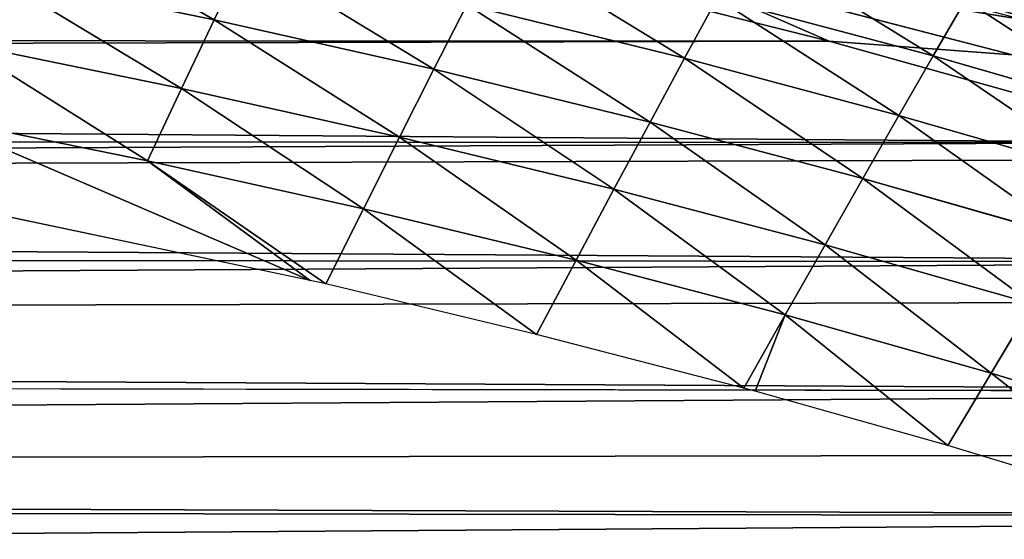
# Model space of a CAD drawing. Extents: x 0 to 500, y 0 to 390.
# Tile 993 of 1056: x 347 to 370, y 354 to 366. Entities that reach past the tile are written whole.
import ezdxf

# ---------------------------------------------------------------- set-up
doc = ezdxf.new("R2010")
doc.units = 0
doc.header["$LTSCALE"] = 25.4
doc.layers.get('0').update_dxf_attribs({"linetype": 'CONTINUOUS'})

# ---------------------------------------------------------------- blocks, each defined once
blk = doc.blocks.new('ATLANTA505_-_S_STL')
at = {"color": 0}
for p, q in [((361.455, 112.01, 22.74), (366.297, 112.01, 23.961)), ((361.455, 112.01, 22.74), (366.297, 112.01, 23.961)), ((370.739, 112.068, 24.295), (361.651, 112.068, 21.931)), ((361.651, 112.068, 21.931), (366.297, 112.01, 23.961)), ((361.651, 112.068, 21.931), (366.297, 112.01, 23.961)), ((370.739, 112.068, 24.295), (361.651, 112.068, 21.931)), ((370.739, 112.068, 24.295), (366.297, 112.01, 23.961)), ((370.739, 112.068, 24.295), (366.297, 112.01, 23.961)), ((366.297, 112.01, 23.961), (375.099, 112.01, 26.421)), ((366.297, 112.01, 23.961), (375.099, 112.01, 26.421)), ((369.605, 43.551, 22.961), (368.819, 36.211, 24.319)), ((369.605, 43.551, 22.961), (368.819, 36.211, 24.319)), ((358.27, 36.222, 21.605), (362.794, 28.905, 24.377)), ((358.27, 36.222, 21.605), (362.794, 28.905, 24.377)), ((363.587, 36.216, 22.918), (362.794, 28.905, 24.377)), ((363.587, 36.216, 22.918), (362.794, 28.905, 24.377)), ((368.819, 36.211, 24.319), (363.587, 36.216, 22.918)), ((363.587, 36.216, 22.918), (367.989, 28.9, 25.762)), ((363.587, 36.216, 22.918), (367.989, 28.9, 25.762)), ((368.819, 36.211, 24.319), (363.587, 36.216, 22.918)), ((368.819, 36.211, 24.319), (367.989, 28.9, 25.762)), ((368.819, 36.211, 24.319), (367.989, 28.9, 25.762)), ((373.963, 36.205, 25.808), (368.819, 36.211, 24.319)), ((368.819, 36.211, 24.319), (373.097, 28.896, 27.234)), ((368.819, 36.211, 24.319), (373.097, 28.896, 27.234)), ((373.963, 36.205, 25.808), (368.819, 36.211, 24.319)), ((346.709, 28.922, 20.733), (351.397, 21.636, 23.443)), ((346.709, 28.922, 20.733), (351.397, 21.636, 23.443)), ((352.152, 28.916, 21.865), (351.397, 21.636, 23.443)), ((352.152, 28.916, 21.865), (351.397, 21.636, 23.443)), ((352.152, 28.916, 21.865), (356.719, 21.631, 24.641)), ((352.152, 28.916, 21.865), (356.719, 21.631, 24.641)), ((357.514, 28.911, 23.079), (356.719, 21.631, 24.641)), ((357.514, 28.911, 23.079), (356.719, 21.631, 24.641)), ((357.514, 28.911, 23.079), (361.959, 21.627, 25.923)), ((357.514, 28.911, 23.079), (361.959, 21.627, 25.923)), ((357.514, 28.911, 23.079), (362.794, 28.905, 24.377)), ((357.514, 28.911, 23.079), (362.794, 28.905, 24.377)), ((362.794, 28.905, 24.377), (361.959, 21.627, 25.923)), ((362.794, 28.905, 24.377), (361.959, 21.627, 25.923)), ((362.794, 28.905, 24.377), (367.114, 21.623, 27.289)), ((362.794, 28.905, 24.377), (367.114, 21.623, 27.289)), ((362.794, 28.905, 24.377), (367.989, 28.9, 25.762)), ((362.794, 28.905, 24.377), (367.989, 28.9, 25.762)), ((367.989, 28.9, 25.762), (367.114, 21.623, 27.289)), ((367.989, 28.9, 25.762), (367.114, 21.623, 27.289)), ((367.989, 28.9, 25.762), (372.184, 21.619, 28.743)), ((367.989, 28.9, 25.762), (372.184, 21.619, 28.743)), ((367.989, 28.9, 25.762), (373.097, 28.896, 27.234)), ((367.989, 28.9, 25.762), (373.097, 28.896, 27.234)), ((351.397, 21.636, 23.443), (345.996, 21.641, 22.327)), ((345.996, 21.641, 22.327), (350.606, 14.39, 25.11)), ((345.996, 21.641, 22.327), (350.606, 14.39, 25.11)), ((351.397, 21.636, 23.443), (345.996, 21.641, 22.327)), ((351.397, 21.636, 23.443), (350.606, 14.39, 25.11)), ((351.397, 21.636, 23.443), (350.606, 14.39, 25.11)), ((356.719, 21.631, 24.641), (351.397, 21.636, 23.443)), ((351.397, 21.636, 23.443), (355.885, 14.387, 26.291)), ((351.397, 21.636, 23.443), (355.885, 14.387, 26.291)), ((356.719, 21.631, 24.641), (351.397, 21.636, 23.443)), ((356.719, 21.631, 24.641), (355.885, 14.387, 26.291)), ((356.719, 21.631, 24.641), (355.885, 14.387, 26.291)), ((361.959, 21.627, 25.923), (356.719, 21.631, 24.641)), ((356.719, 21.631, 24.641), (361.082, 14.383, 27.554)), ((356.719, 21.631, 24.641), (361.082, 14.383, 27.554)), ((361.959, 21.627, 25.923), (356.719, 21.631, 24.641)), ((361.959, 21.627, 25.923), (361.082, 14.383, 27.554)), ((361.959, 21.627, 25.923), (361.082, 14.383, 27.554)), ((367.114, 21.623, 27.289), (361.959, 21.627, 25.923)), ((361.959, 21.627, 25.923), (366.197, 14.38, 28.901)), ((361.959, 21.627, 25.923), (366.197, 14.38, 28.901)), ((367.114, 21.623, 27.289), (361.959, 21.627, 25.923)), ((367.114, 21.623, 27.289), (366.197, 14.38, 28.901)), ((367.114, 21.623, 27.289), (366.197, 14.38, 28.901)), ((372.184, 21.619, 28.743), (367.114, 21.623, 27.289)), ((367.114, 21.623, 27.289), (371.225, 14.377, 30.334)), ((367.114, 21.623, 27.289), (371.225, 14.377, 30.334)), ((372.184, 21.619, 28.743), (367.114, 21.623, 27.289)), ((345.247, 14.394, 24.01), (349.778, 7.181, 26.865)), ((345.247, 14.394, 24.01), (349.778, 7.181, 26.865)), ((345.247, 14.394, 24.01), (350.606, 14.39, 25.11)), ((345.247, 14.394, 24.01), (350.606, 14.39, 25.11)), ((350.606, 14.39, 25.11), (349.778, 7.181, 26.865)), ((350.606, 14.39, 25.11), (349.778, 7.181, 26.865)), ((350.606, 14.39, 25.11), (355.012, 7.179, 28.027)), ((350.606, 14.39, 25.11), (355.012, 7.179, 28.027)), ((350.606, 14.39, 25.11), (355.885, 14.387, 26.291)), ((350.606, 14.39, 25.11), (355.885, 14.387, 26.291)), ((355.885, 14.387, 26.291), (355.012, 7.179, 28.027)), ((355.885, 14.387, 26.291), (355.012, 7.179, 28.027)), ((355.885, 14.387, 26.291), (360.165, 7.177, 29.27)), ((355.885, 14.387, 26.291), (360.165, 7.177, 29.27)), ((355.885, 14.387, 26.291), (361.082, 14.383, 27.554)), ((355.885, 14.387, 26.291), (361.082, 14.383, 27.554)), ((361.082, 14.383, 27.554), (360.165, 7.177, 29.27)), ((361.082, 14.383, 27.554), (360.165, 7.177, 29.27)), ((361.082, 14.383, 27.554), (365.235, 7.175, 30.597)), ((361.082, 14.383, 27.554), (365.235, 7.175, 30.597)), ((361.082, 14.383, 27.554), (366.197, 14.38, 28.901)), ((361.082, 14.383, 27.554), (366.197, 14.38, 28.901)), ((366.197, 14.38, 28.901), (365.235, 7.175, 30.597)), ((366.197, 14.38, 28.901), (365.235, 7.175, 30.597)), ((366.197, 14.38, 28.901), (370.221, 7.173, 32.008)), ((366.197, 14.38, 28.901), (370.221, 7.173, 32.008)), ((366.197, 14.38, 28.901), (371.225, 14.377, 30.334)), ((366.197, 14.38, 28.901), (371.225, 14.377, 30.334)), ((371.225, 14.377, 30.334), (370.221, 7.173, 32.008)), ((371.225, 14.377, 30.334), (370.221, 7.173, 32.008)), ((353.717, 0.01, 29.761), (344.465, 7.183, 25.783)), ((344.465, 7.183, 25.783), (349.778, 7.181, 26.865)), ((353.717, 0.01, 29.761), (344.465, 7.183, 25.783)), ((344.465, 7.183, 25.783), (349.778, 7.181, 26.865)), ((354.1, 0.01, 29.849), (349.778, 7.181, 26.865)), ((349.778, 7.181, 26.865), (355.012, 7.179, 28.027)), ((354.1, 0.01, 29.849), (349.778, 7.181, 26.865)), ((353.717, 0.01, 29.761), (349.778, 7.181, 26.865)), ((353.717, 0.01, 29.761), (349.778, 7.181, 26.865)), ((349.778, 7.181, 26.865), (355.012, 7.179, 28.027)), ((354.1, 0.01, 29.849), (355.012, 7.179, 28.027)), ((354.1, 0.01, 29.849), (355.012, 7.179, 28.027)), ((359.207, 0.01, 31.071), (355.012, 7.179, 28.027)), ((355.012, 7.179, 28.027), (360.165, 7.177, 29.27)), ((359.207, 0.01, 31.071), (355.012, 7.179, 28.027)), ((355.012, 7.179, 28.027), (360.165, 7.177, 29.27)), ((359.207, 0.01, 31.071), (360.165, 7.177, 29.27)), ((359.207, 0.01, 31.071), (360.165, 7.177, 29.27)), ((364.231, 0.01, 32.375), (360.165, 7.177, 29.27)), ((360.165, 7.177, 29.27), (365.235, 7.175, 30.597)), ((364.231, 0.01, 32.375), (360.165, 7.177, 29.27)), ((360.165, 7.177, 29.27), (365.235, 7.175, 30.597)), ((364.231, 0.01, 32.375), (365.235, 7.175, 30.597)), ((364.231, 0.01, 32.375), (365.235, 7.175, 30.597)), ((364.507, 0.01, 32.45), (365.235, 7.175, 30.597)), ((364.507, 0.01, 32.45), (365.235, 7.175, 30.597)), ((369.17, 0.01, 33.763), (365.235, 7.175, 30.597)), ((365.235, 7.175, 30.597), (370.221, 7.173, 32.008)), ((369.17, 0.01, 33.763), (365.235, 7.175, 30.597)), ((365.235, 7.175, 30.597), (370.221, 7.173, 32.008)), ((369.17, 0.01, 33.763), (370.221, 7.173, 32.008)), ((369.17, 0.01, 33.763), (370.221, 7.173, 32.008)), ((370.221, 7.173, 32.008), (375.12, 7.171, 33.507)), ((370.221, 7.173, 32.008), (375.12, 7.171, 33.507)), ((353.717, 0.01, 29.761), (343.649, 0.01, 27.644)), ((354.1, 0.01, 29.849), (353.717, 0.01, 29.761)), ((359.207, 0.01, 31.071), (354.1, 0.01, 29.849)), ((364.231, 0.01, 32.375), (359.207, 0.01, 31.071)), ((364.507, 0.01, 32.45), (364.231, 0.01, 32.375)), ((369.17, 0.01, 33.763), (364.507, 0.01, 32.45)), ((374.589, 0.01, 35.416), (369.17, 0.01, 33.763))]:
    blk.add_line(p, q, dxfattribs=at)
mesh = blk.add_polyface(dxfattribs=at)
corners = [(361.651, 112.068, 21.931), (370.977, 112.262, 23.44), (361.86, 112.262, 21.068), (370.739, 112.068, 24.295)]
mesh.append_faces([[corners[k] for k in face] for face in [(0, 1, 2), (1, 0, 3)]], dxfattribs={"vtx0": -1, "color": 0})
mesh = blk.add_polyface(dxfattribs=at)
corners = [(242.051, 112.01, 11.679), (258.294, 112.01, 11.681), (250.052, 112.01, 11.637), (231.221, 112.01, 11.874), (268.807, 112.01, 11.872), (280.92, 112.01, 12.294), (227.159, 112.01, 11.991), (213.554, 112.01, 12.571), (286.005, 112.01, 12.542), (294.513, 112.01, 13.055), (199.781, 112.01, 13.48), (302.002, 112.01, 13.615), (197.133, 112.01, 13.696), (307.359, 112.01, 14.083), (187.227, 112.01, 14.626), (316.996, 112.01, 15.074), (181.742, 112.01, 15.231), (319.471, 112.01, 15.362), (175.383, 112.01, 16.019), (330.81, 112.01, 16.866), (167.25, 112.01, 17.171), (341.68, 112.01, 18.621), (164.201, 112.01, 17.648), (154.022, 112.01, 19.428), (343.436, 112.01, 18.936), (351.854, 112.01, 20.579), (143.662, 112.01, 21.571), (355.5, 112.01, 21.361), (361.455, 112.01, 22.74), (142.383, 112.01, 21.861), (134.239, 112.01, 23.848), (366.297, 112.01, 23.961), (131.592, 112.01, 24.549), (375.099, 112.01, 26.421), (125.349, 112.01, 26.318), (121.205, 112.01, 27.589), (376.448, 112.01, 26.828), (384.131, 112.01, 29.313), (116.594, 112.01, 29.101), (111.48, 112.01, 30.906), (386.869, 112.01, 30.27), (392.761, 112.01, 32.473), (108.664, 112.01, 31.961), (102.53, 112.01, 34.427), (396.476, 112.01, 33.968), (400.084, 112.01, 35.505), (101.167, 112.01, 35.007), (95.129, 112.01, 37.733), (404.707, 112.01, 37.606), (408.783, 112.01, 39.592), (94.078, 112.01, 38.235), (87.36, 112.01, 41.651), (415.429, 112.01, 43.125), (81.042, 112.01, 45.229), (416.941, 112.01, 43.985), (422.022, 112.01, 47.043), (80.065, 112.01, 45.817), (75.051, 112.01, 49), (424.51, 112.01, 48.642), (428.182, 112.01, 51.137), (73.133, 112.01, 50.296), (69.37, 112.01, 52.973), (431.499, 112.01, 53.541), (66.561, 112.01, 55.098), (250.052, 112.01, 54.991), (247.442, 112.01, 55.162), (63.989, 112.01, 57.147), (244.876, 112.01, 55.673), (242.398, 112.01, 56.514), (240.052, 112.01, 57.671), (60.323, 112.01, 60.257), (237.877, 112.01, 59.124), (235.91, 112.01, 60.849), (58.892, 112.01, 61.536), (234.185, 112.01, 62.816), (54.475, 112.01, 65.739), (232.732, 112.01, 64.991), (231.574, 112.01, 67.338), (54.062, 112.01, 66.153), (49.496, 112.01, 71.005), (230.734, 112.01, 69.815), (230.223, 112.01, 72.381), (47.306, 112.01, 73.528), (230.052, 112.01, 74.991), (43.925, 112.01, 77.71), (230.223, 112.01, 77.602), (230.734, 112.01, 80.168), (43.121, 112.01, 78.76), (41.129, 112.01, 81.466), (231.574, 112.01, 82.645), (39.185, 112.01, 84.261), (232.732, 112.01, 84.991), (37.317, 112.01, 87.107), (234.185, 112.01, 87.166), (35.2, 112.01, 90.545), (235.91, 112.01, 89.133), (237.877, 112.01, 90.858), (33.749, 112.01, 93.047), (240.052, 112.01, 92.312), (242.398, 112.01, 93.469), (31.612, 112.01, 96.977), (244.876, 112.01, 94.31), (247.442, 112.01, 94.82), (250.052, 112.01, 94.991), (436.689, 112.01, 57.619), (252.663, 112.01, 55.162), (255.228, 112.01, 55.673), (257.706, 112.01, 56.514), (260.052, 112.01, 57.671), (437.92, 112.01, 58.65), (262.227, 112.01, 59.124), (441.897, 112.01, 62.162), (264.194, 112.01, 60.849), (265.919, 112.01, 62.816), (443.798, 112.01, 63.948), (267.373, 112.01, 64.991), (446.772, 112.01, 66.895), (268.53, 112.01, 67.338), (449.193, 112.01, 69.445), (269.371, 112.01, 69.815), (453.495, 112.01, 74.361), (269.881, 112.01, 72.381), (270.052, 112.01, 74.991), (454.174, 112.01, 75.185), (269.881, 112.01, 77.602), (455.593, 112.01, 76.958), (458.774, 112.01, 81.186), (269.371, 112.01, 80.168), (268.53, 112.01, 82.645), (459.569, 112.01, 82.303), (462.979, 112.01, 87.408), (267.373, 112.01, 84.991), (265.919, 112.01, 87.166), (264.194, 112.01, 89.133), (463.271, 112.01, 87.872), (466.744, 112.01, 93.74), (262.227, 112.01, 90.858), (260.052, 112.01, 92.312), (257.706, 112.01, 93.469), (255.228, 112.01, 94.31), (469.88, 112.01, 99.707), (252.663, 112.01, 94.82), (30.424, 112.01, 99.305), (28.022, 112.01, 104.378), (470.035, 112.01, 100.021), (472.082, 112.01, 104.378)]
mesh.append_faces([[corners[k] for k in face] for face in [(0, 1, 2), (144, 143, 145)]], dxfattribs={"vtx0": -1, "color": 0})
mesh.append_faces([[corners[k] for k in face] for face in [(1, 3, 4), (4, 3, 5), (5, 7, 8), (8, 7, 9), (9, 10, 11), (11, 12, 13), (13, 14, 15), (15, 16, 17), (17, 18, 19), (19, 20, 21), (21, 23, 24), (24, 23, 25), (25, 26, 27), (27, 26, 28), (28, 30, 31), (31, 32, 33), (33, 35, 36), (36, 35, 37), (37, 39, 40), (40, 39, 41), (41, 43, 44), (44, 43, 45), (45, 47, 48), (48, 47, 49), (49, 51, 52), (52, 53, 54), (54, 53, 55), (55, 57, 58), (58, 57, 59), (59, 61, 62), (64, 63, 65), (65, 66, 67), (67, 66, 68), (68, 66, 69), (69, 70, 71), (71, 70, 72), (72, 73, 74), (74, 75, 76), (76, 75, 77), (77, 79, 80), (80, 79, 81), (81, 82, 83), (83, 84, 85), (85, 84, 86), (86, 88, 89), (89, 90, 91), (91, 92, 93), (93, 94, 95), (95, 94, 96), (96, 97, 98), (98, 97, 99), (99, 100, 101), (101, 100, 102), (102, 100, 103), (104, 108, 109), (109, 110, 111), (111, 113, 114), (114, 115, 116), (116, 117, 118), (118, 119, 120), (120, 122, 123), (123, 124, 125), (125, 124, 126), (126, 128, 129), (129, 128, 130), (130, 133, 134), (134, 133, 135), (135, 139, 140), (140, 143, 144)]], dxfattribs={"vtx0": -1, "vtx1": -1, "color": 0})
mesh.append_faces([[corners[k] for k in face] for face in [(62, 63, 64), (140, 103, 100)]], dxfattribs={"vtx0": -1, "vtx1": -1, "vtx2": -1, "color": 0})
mesh.append_faces([[corners[k] for k in face] for face in [(1, 0, 3), (5, 3, 6), (5, 6, 7), (9, 7, 10), (11, 10, 12), (13, 12, 14), (15, 14, 16), (17, 16, 18), (19, 18, 20), (21, 20, 22), (21, 22, 23), (25, 23, 26), (28, 26, 29), (28, 29, 30), (31, 30, 32), (33, 32, 34), (33, 34, 35), (37, 35, 38), (37, 38, 39), (41, 39, 42), (41, 42, 43), (45, 43, 46), (45, 46, 47), (49, 47, 50), (49, 50, 51), (52, 51, 53), (55, 53, 56), (55, 56, 57), (59, 57, 60), (59, 60, 61), (62, 61, 63), (65, 63, 66), (69, 66, 70), (72, 70, 73), (74, 73, 75), (77, 75, 78), (77, 78, 79), (81, 79, 82), (83, 82, 84), (86, 84, 87), (86, 87, 88), (89, 88, 90), (91, 90, 92), (93, 92, 94), (96, 94, 97), (99, 97, 100), (64, 104, 62), (104, 64, 105), (104, 105, 106), (104, 106, 107), (104, 107, 108), (109, 108, 110), (111, 110, 112), (111, 112, 113), (114, 113, 115), (116, 115, 117), (118, 117, 119), (120, 119, 121), (120, 121, 122), (123, 122, 124), (126, 124, 127), (126, 127, 128), (130, 128, 131), (130, 131, 132), (130, 132, 133), (135, 133, 136), (135, 136, 137), (135, 137, 138), (135, 138, 139), (140, 139, 141), (140, 141, 103), (140, 100, 142), (140, 142, 143)]], dxfattribs={"vtx0": -1, "vtx2": -1, "color": 0})
mesh = blk.add_polyface(dxfattribs=at)
corners = [(366.297, 112.01, 23.961), (361.651, 112.068, 21.931), (361.455, 112.01, 22.74)]
mesh.append_faces([[corners[k] for k in face] for face in [(0, 1, 2)]], dxfattribs={"color": 0})
mesh = blk.add_polyface(dxfattribs=at)
corners = [(370.739, 112.068, 24.295), (361.651, 112.068, 21.931), (366.297, 112.01, 23.961)]
mesh.append_faces([[corners[k] for k in face] for face in [(0, 1, 2)]], dxfattribs={"color": 0})
mesh = blk.add_polyface(dxfattribs=at)
corners = [(375.099, 112.01, 26.421), (370.739, 112.068, 24.295), (366.297, 112.01, 23.961)]
mesh.append_faces([[corners[k] for k in face] for face in [(0, 1, 2)]], dxfattribs={"color": 0})
mesh = blk.add_polyface(dxfattribs=at)
corners = [(370.346, 50.918, 21.689), (374.783, 43.545, 24.466), (369.605, 43.551, 22.961), (375.556, 50.913, 23.207)]
mesh.append_faces([[corners[k] for k in face] for face in [(0, 1, 2), (1, 0, 3)]], dxfattribs={"vtx0": -1, "color": 0})
mesh = blk.add_polyface(dxfattribs=at)
corners = [(364.339, 43.556, 21.546), (368.819, 36.211, 24.319), (363.587, 36.216, 22.918), (369.605, 43.551, 22.961)]
mesh.append_faces([[corners[k] for k in face] for face in [(0, 1, 2), (1, 0, 3)]], dxfattribs={"vtx0": -1, "color": 0})
mesh = blk.add_polyface(dxfattribs=at)
corners = [(369.605, 43.551, 22.961), (373.963, 36.205, 25.808), (368.819, 36.211, 24.319), (374.783, 43.545, 24.466)]
mesh.append_faces([[corners[k] for k in face] for face in [(0, 1, 2), (1, 0, 3)]], dxfattribs={"vtx0": -1, "color": 0})
mesh = blk.add_polyface(dxfattribs=at)
corners = [(362.794, 28.905, 24.377), (357.514, 28.911, 23.079), (358.27, 36.222, 21.605)]
mesh.append_faces([[corners[k] for k in face] for face in [(0, 1, 2)]], dxfattribs={"color": 0})
mesh = blk.add_polyface(dxfattribs=at)
corners = [(363.587, 36.216, 22.918), (362.794, 28.905, 24.377), (358.27, 36.222, 21.605)]
mesh.append_faces([[corners[k] for k in face] for face in [(0, 1, 2)]], dxfattribs={"color": 0})
mesh = blk.add_polyface(dxfattribs=at)
corners = [(367.989, 28.9, 25.762), (362.794, 28.905, 24.377), (363.587, 36.216, 22.918)]
mesh.append_faces([[corners[k] for k in face] for face in [(0, 1, 2)]], dxfattribs={"color": 0})
mesh = blk.add_polyface(dxfattribs=at)
corners = [(368.819, 36.211, 24.319), (367.989, 28.9, 25.762), (363.587, 36.216, 22.918)]
mesh.append_faces([[corners[k] for k in face] for face in [(0, 1, 2)]], dxfattribs={"color": 0})
mesh = blk.add_polyface(dxfattribs=at)
corners = [(373.097, 28.896, 27.234), (367.989, 28.9, 25.762), (368.819, 36.211, 24.319)]
mesh.append_faces([[corners[k] for k in face] for face in [(0, 1, 2)]], dxfattribs={"color": 0})
mesh = blk.add_polyface(dxfattribs=at)
corners = [(373.963, 36.205, 25.808), (373.097, 28.896, 27.234), (368.819, 36.211, 24.319)]
mesh.append_faces([[corners[k] for k in face] for face in [(0, 1, 2)]], dxfattribs={"color": 0})
mesh = blk.add_polyface(dxfattribs=at)
corners = [(351.397, 21.636, 23.443), (345.996, 21.641, 22.327), (346.709, 28.922, 20.733)]
mesh.append_faces([[corners[k] for k in face] for face in [(0, 1, 2)]], dxfattribs={"color": 0})
mesh = blk.add_polyface(dxfattribs=at)
corners = [(352.152, 28.916, 21.865), (351.397, 21.636, 23.443), (346.709, 28.922, 20.733)]
mesh.append_faces([[corners[k] for k in face] for face in [(0, 1, 2)]], dxfattribs={"color": 0})
mesh = blk.add_polyface(dxfattribs=at)
corners = [(356.719, 21.631, 24.641), (351.397, 21.636, 23.443), (352.152, 28.916, 21.865)]
mesh.append_faces([[corners[k] for k in face] for face in [(0, 1, 2)]], dxfattribs={"color": 0})
mesh = blk.add_polyface(dxfattribs=at)
corners = [(357.514, 28.911, 23.079), (356.719, 21.631, 24.641), (352.152, 28.916, 21.865)]
mesh.append_faces([[corners[k] for k in face] for face in [(0, 1, 2)]], dxfattribs={"color": 0})
mesh = blk.add_polyface(dxfattribs=at)
corners = [(361.959, 21.627, 25.923), (356.719, 21.631, 24.641), (357.514, 28.911, 23.079)]
mesh.append_faces([[corners[k] for k in face] for face in [(0, 1, 2)]], dxfattribs={"color": 0})
mesh = blk.add_polyface(dxfattribs=at)
corners = [(362.794, 28.905, 24.377), (361.959, 21.627, 25.923), (357.514, 28.911, 23.079)]
mesh.append_faces([[corners[k] for k in face] for face in [(0, 1, 2)]], dxfattribs={"color": 0})
mesh = blk.add_polyface(dxfattribs=at)
corners = [(367.114, 21.623, 27.289), (361.959, 21.627, 25.923), (362.794, 28.905, 24.377)]
mesh.append_faces([[corners[k] for k in face] for face in [(0, 1, 2)]], dxfattribs={"color": 0})
mesh = blk.add_polyface(dxfattribs=at)
corners = [(367.989, 28.9, 25.762), (367.114, 21.623, 27.289), (362.794, 28.905, 24.377)]
mesh.append_faces([[corners[k] for k in face] for face in [(0, 1, 2)]], dxfattribs={"color": 0})
mesh = blk.add_polyface(dxfattribs=at)
corners = [(372.184, 21.619, 28.743), (367.114, 21.623, 27.289), (367.989, 28.9, 25.762)]
mesh.append_faces([[corners[k] for k in face] for face in [(0, 1, 2)]], dxfattribs={"color": 0})
mesh = blk.add_polyface(dxfattribs=at)
corners = [(373.097, 28.896, 27.234), (372.184, 21.619, 28.743), (367.989, 28.9, 25.762)]
mesh.append_faces([[corners[k] for k in face] for face in [(0, 1, 2)]], dxfattribs={"color": 0})
mesh = blk.add_polyface(dxfattribs=at)
corners = [(350.606, 14.39, 25.11), (345.247, 14.394, 24.01), (345.996, 21.641, 22.327)]
mesh.append_faces([[corners[k] for k in face] for face in [(0, 1, 2)]], dxfattribs={"color": 0})
mesh = blk.add_polyface(dxfattribs=at)
corners = [(351.397, 21.636, 23.443), (350.606, 14.39, 25.11), (345.996, 21.641, 22.327)]
mesh.append_faces([[corners[k] for k in face] for face in [(0, 1, 2)]], dxfattribs={"color": 0})
mesh = blk.add_polyface(dxfattribs=at)
corners = [(355.885, 14.387, 26.291), (350.606, 14.39, 25.11), (351.397, 21.636, 23.443)]
mesh.append_faces([[corners[k] for k in face] for face in [(0, 1, 2)]], dxfattribs={"color": 0})
mesh = blk.add_polyface(dxfattribs=at)
corners = [(356.719, 21.631, 24.641), (355.885, 14.387, 26.291), (351.397, 21.636, 23.443)]
mesh.append_faces([[corners[k] for k in face] for face in [(0, 1, 2)]], dxfattribs={"color": 0})
mesh = blk.add_polyface(dxfattribs=at)
corners = [(361.082, 14.383, 27.554), (355.885, 14.387, 26.291), (356.719, 21.631, 24.641)]
mesh.append_faces([[corners[k] for k in face] for face in [(0, 1, 2)]], dxfattribs={"color": 0})
mesh = blk.add_polyface(dxfattribs=at)
corners = [(361.959, 21.627, 25.923), (361.082, 14.383, 27.554), (356.719, 21.631, 24.641)]
mesh.append_faces([[corners[k] for k in face] for face in [(0, 1, 2)]], dxfattribs={"color": 0})
mesh = blk.add_polyface(dxfattribs=at)
corners = [(366.197, 14.38, 28.901), (361.082, 14.383, 27.554), (361.959, 21.627, 25.923)]
mesh.append_faces([[corners[k] for k in face] for face in [(0, 1, 2)]], dxfattribs={"color": 0})
mesh = blk.add_polyface(dxfattribs=at)
corners = [(367.114, 21.623, 27.289), (366.197, 14.38, 28.901), (361.959, 21.627, 25.923)]
mesh.append_faces([[corners[k] for k in face] for face in [(0, 1, 2)]], dxfattribs={"color": 0})
mesh = blk.add_polyface(dxfattribs=at)
corners = [(371.225, 14.377, 30.334), (366.197, 14.38, 28.901), (367.114, 21.623, 27.289)]
mesh.append_faces([[corners[k] for k in face] for face in [(0, 1, 2)]], dxfattribs={"color": 0})
mesh = blk.add_polyface(dxfattribs=at)
corners = [(372.184, 21.619, 28.743), (371.225, 14.377, 30.334), (367.114, 21.623, 27.289)]
mesh.append_faces([[corners[k] for k in face] for face in [(0, 1, 2)]], dxfattribs={"color": 0})
mesh = blk.add_polyface(dxfattribs=at)
corners = [(349.778, 7.181, 26.865), (344.465, 7.183, 25.783), (345.247, 14.394, 24.01)]
mesh.append_faces([[corners[k] for k in face] for face in [(0, 1, 2)]], dxfattribs={"color": 0})
mesh = blk.add_polyface(dxfattribs=at)
corners = [(350.606, 14.39, 25.11), (349.778, 7.181, 26.865), (345.247, 14.394, 24.01)]
mesh.append_faces([[corners[k] for k in face] for face in [(0, 1, 2)]], dxfattribs={"color": 0})
mesh = blk.add_polyface(dxfattribs=at)
corners = [(355.012, 7.179, 28.027), (349.778, 7.181, 26.865), (350.606, 14.39, 25.11)]
mesh.append_faces([[corners[k] for k in face] for face in [(0, 1, 2)]], dxfattribs={"color": 0})
mesh = blk.add_polyface(dxfattribs=at)
corners = [(355.885, 14.387, 26.291), (355.012, 7.179, 28.027), (350.606, 14.39, 25.11)]
mesh.append_faces([[corners[k] for k in face] for face in [(0, 1, 2)]], dxfattribs={"color": 0})
mesh = blk.add_polyface(dxfattribs=at)
corners = [(360.165, 7.177, 29.27), (355.012, 7.179, 28.027), (355.885, 14.387, 26.291)]
mesh.append_faces([[corners[k] for k in face] for face in [(0, 1, 2)]], dxfattribs={"color": 0})
mesh = blk.add_polyface(dxfattribs=at)
corners = [(361.082, 14.383, 27.554), (360.165, 7.177, 29.27), (355.885, 14.387, 26.291)]
mesh.append_faces([[corners[k] for k in face] for face in [(0, 1, 2)]], dxfattribs={"color": 0})
mesh = blk.add_polyface(dxfattribs=at)
corners = [(365.235, 7.175, 30.597), (360.165, 7.177, 29.27), (361.082, 14.383, 27.554)]
mesh.append_faces([[corners[k] for k in face] for face in [(0, 1, 2)]], dxfattribs={"color": 0})
mesh = blk.add_polyface(dxfattribs=at)
corners = [(366.197, 14.38, 28.901), (365.235, 7.175, 30.597), (361.082, 14.383, 27.554)]
mesh.append_faces([[corners[k] for k in face] for face in [(0, 1, 2)]], dxfattribs={"color": 0})
mesh = blk.add_polyface(dxfattribs=at)
corners = [(370.221, 7.173, 32.008), (365.235, 7.175, 30.597), (366.197, 14.38, 28.901)]
mesh.append_faces([[corners[k] for k in face] for face in [(0, 1, 2)]], dxfattribs={"color": 0})
mesh = blk.add_polyface(dxfattribs=at)
corners = [(371.225, 14.377, 30.334), (370.221, 7.173, 32.008), (366.197, 14.38, 28.901)]
mesh.append_faces([[corners[k] for k in face] for face in [(0, 1, 2)]], dxfattribs={"color": 0})
mesh = blk.add_polyface(dxfattribs=at)
corners = [(375.12, 7.171, 33.507), (370.221, 7.173, 32.008), (371.225, 14.377, 30.334)]
mesh.append_faces([[corners[k] for k in face] for face in [(0, 1, 2)]], dxfattribs={"color": 0})
mesh = blk.add_polyface(dxfattribs=at)
corners = [(353.717, 0.01, 29.761), (343.649, 0.01, 27.644), (344.465, 7.183, 25.783)]
mesh.append_faces([[corners[k] for k in face] for face in [(0, 1, 2)]], dxfattribs={"color": 0})
mesh = blk.add_polyface(dxfattribs=at)
corners = [(353.717, 0.01, 29.761), (344.465, 7.183, 25.783), (349.778, 7.181, 26.865)]
mesh.append_faces([[corners[k] for k in face] for face in [(0, 1, 2)]], dxfattribs={"color": 0})
mesh = blk.add_polyface(dxfattribs=at)
corners = [(355.012, 7.179, 28.027), (354.1, 0.01, 29.849), (349.778, 7.181, 26.865)]
mesh.append_faces([[corners[k] for k in face] for face in [(0, 1, 2)]], dxfattribs={"color": 0})
mesh = blk.add_polyface(dxfattribs=at)
corners = [(354.1, 0.01, 29.849), (353.717, 0.01, 29.761), (349.778, 7.181, 26.865)]
mesh.append_faces([[corners[k] for k in face] for face in [(0, 1, 2)]], dxfattribs={"color": 0})
mesh = blk.add_polyface(dxfattribs=at)
corners = [(359.207, 0.01, 31.071), (354.1, 0.01, 29.849), (355.012, 7.179, 28.027)]
mesh.append_faces([[corners[k] for k in face] for face in [(0, 1, 2)]], dxfattribs={"color": 0})
mesh = blk.add_polyface(dxfattribs=at)
corners = [(360.165, 7.177, 29.27), (359.207, 0.01, 31.071), (355.012, 7.179, 28.027)]
mesh.append_faces([[corners[k] for k in face] for face in [(0, 1, 2)]], dxfattribs={"color": 0})
mesh = blk.add_polyface(dxfattribs=at)
corners = [(364.231, 0.01, 32.375), (359.207, 0.01, 31.071), (360.165, 7.177, 29.27)]
mesh.append_faces([[corners[k] for k in face] for face in [(0, 1, 2)]], dxfattribs={"color": 0})
mesh = blk.add_polyface(dxfattribs=at)
corners = [(365.235, 7.175, 30.597), (364.231, 0.01, 32.375), (360.165, 7.177, 29.27)]
mesh.append_faces([[corners[k] for k in face] for face in [(0, 1, 2)]], dxfattribs={"color": 0})
mesh = blk.add_polyface(dxfattribs=at)
corners = [(365.235, 7.175, 30.597), (364.507, 0.01, 32.45), (364.231, 0.01, 32.375)]
mesh.append_faces([[corners[k] for k in face] for face in [(0, 1, 2)]], dxfattribs={"color": 0})
mesh = blk.add_polyface(dxfattribs=at)
corners = [(369.17, 0.01, 33.763), (364.507, 0.01, 32.45), (365.235, 7.175, 30.597)]
mesh.append_faces([[corners[k] for k in face] for face in [(0, 1, 2)]], dxfattribs={"color": 0})
mesh = blk.add_polyface(dxfattribs=at)
corners = [(370.221, 7.173, 32.008), (369.17, 0.01, 33.763), (365.235, 7.175, 30.597)]
mesh.append_faces([[corners[k] for k in face] for face in [(0, 1, 2)]], dxfattribs={"color": 0})
mesh = blk.add_polyface(dxfattribs=at)
corners = [(370.221, 7.173, 32.008), (374.589, 0.01, 35.416), (369.17, 0.01, 33.763), (375.12, 7.171, 33.507)]
mesh.append_faces([[corners[k] for k in face] for face in [(0, 1, 2), (1, 0, 3)]], dxfattribs={"vtx0": -1, "color": 0})

msp = doc.modelspace()

# ---------------------------------------------------------------- block references
at = {"color": 254, "extrusion": (0, -1, 1.11022e-16)}
msp.add_blockref('ATLANTA505_-_S_STL', (-0.149, -0.01, -389.852), dxfattribs=at)

doc.saveas('drawing.dxf')
